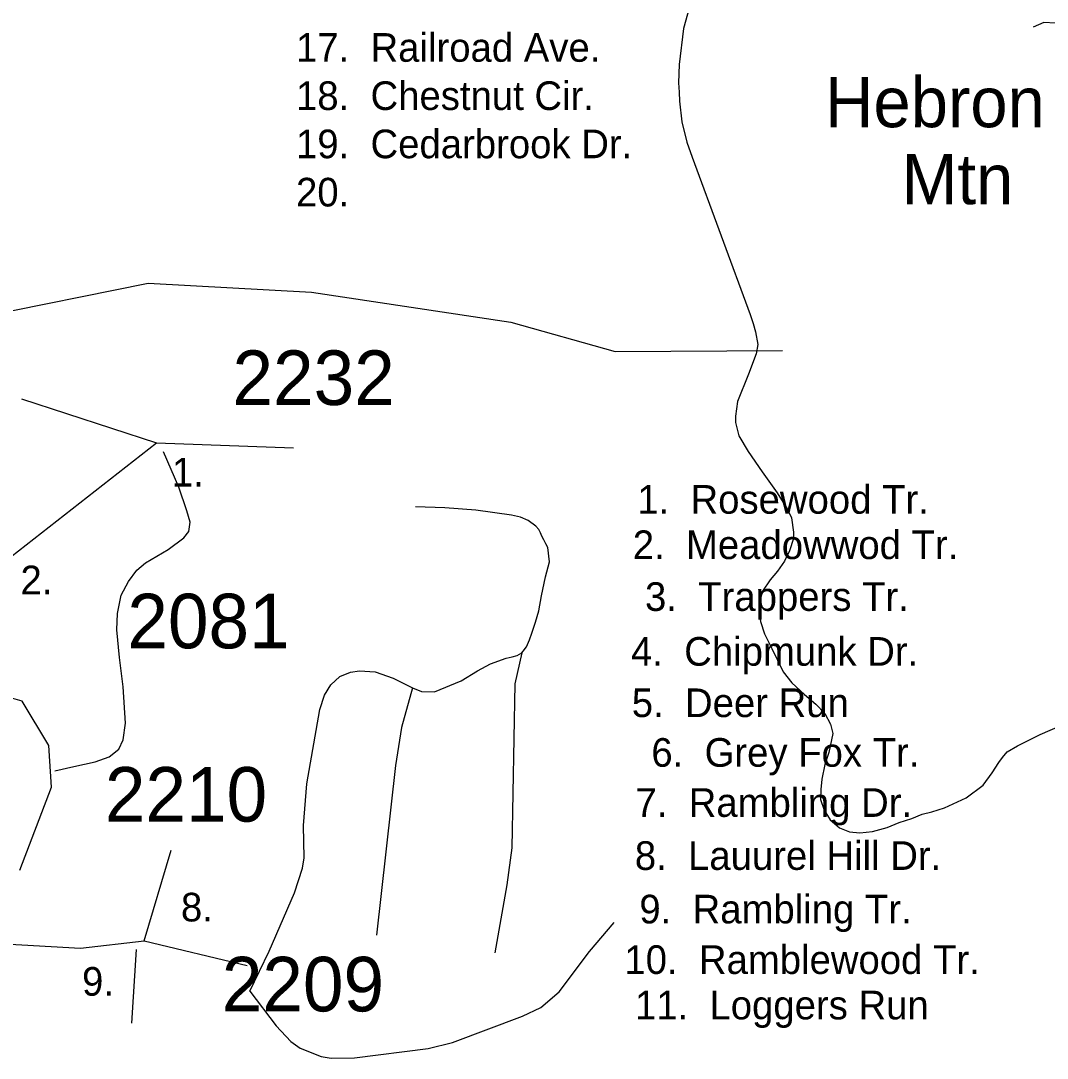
# Model space of a CAD drawing. Extents: x 884530 to 1028605, y 526725 to 653634.
# Drawn here: x 944614 to 946966, y 580623 to 583000 of the extents above; entities that cross this region are included whole.
import ezdxf

# ---------------------------------------------------------------- set-up
doc = ezdxf.new("R2010")
doc.units = 0
for name, color, linetype in [('Exist Geographical Mountain Summit Label', 7, 'Continuous'), ('Exist Hydrographic Creek Single Shore', 7, 'Continuous'), ('Exist Road Non-System Type 51', 7, 'Continuous'), ('Exist Road Non-System Type 51 Label', 7, 'Continuous'), ('Exist Road Secondary Type 51 Attributed', 7, 'Continuous'), ('Exist Road Secondary Type 51 Label', 7, 'Continuous'), ('Exist Road Secondary Type 51 Number Label', 7, 'Continuous')]:
    doc.layers.add(name, color=color, linetype=linetype)

msp = doc.modelspace()

# ---------------------------------------------------------------- linework, layer by layer
at = {"layer": 'Exist Hydrographic Creek Single Shore'}
msp.add_lwpolyline([(942046.7, 581264.5), (942074.5, 582041.7), (942120.9, 582172), (942224.4, 582268.4), (942391.6, 582278.1), (942652.7, 582118.7), (942814.4, 581980.9), (943174.2, 582009.7), (943602.4, 582093.1), (944120.6, 582125.3), (944305.2, 582161), (944519.5, 582320.7), (944905.8, 582398.3), (945280.4, 582377.6), (945736.6, 582309.4), (945976, 582242.3), (946359.8, 582244.3)], dxfattribs=at)
at = {"layer": 'Exist Road Non-System Type 51'}
msp.add_line((944878.2, 580872.3), (944867.4, 580703.3), dxfattribs=at)
for points in [[(946149.8, 583042.4), (946132.9, 582982.2), (946122.5, 582899.2), (946121.4, 582857.6), (946122.5, 582835.7), (946123.8, 582815.7), (946128.6, 582768.2), (946139.9, 582721.5), (946152.2, 582687.4), (946285.2, 582326.5), (946292, 582306), (946297.4, 582286.9), (946302.9, 582257.9), (946299.5, 582236.3), (946281.5, 582190.1), (946256.7, 582127.1), (946252, 582093.8), (946252, 582079.6), (946259.7, 582049.1), (946280.5, 582013.1), (946313.2, 581966.5), (946347, 581918.1), (946370.7, 581880.1), (946380.3, 581861.1), (946385, 581827.9), (946385, 581813.6), (946375.5, 581785.1), (946364.2, 581762), (946348.3, 581739.1), (946331.4, 581718.8), (946313.8, 581692.6), (946306.6, 581672.4), (946305.6, 581647.2), (946309, 581623.6), (946318.5, 581595.1), (946335.2, 581561.4), (946361.4, 581507.8), (946380.5, 581483.2), (946410.1, 581455.9), (946436.2, 581434), (946456.5, 581412.7), (946469.7, 581388.6), (946474.6, 581366.7), (946465.8, 581323), (946456.2, 581295.9), (946450, 581262.3), (946447.2, 581238.8), (946446.7, 581215.3), (946454.9, 581191.3), (946469.1, 581169.4), (946489.9, 581150.8), (946513.3, 581141.5), (946536.9, 581139.2), (946565.8, 581142.1), (946599.2, 581151.4), (946627.1, 581163), (946655.6, 581172.5), (946679.4, 581182), (946702, 581187.4), (946730.4, 581196.2), (946780.2, 581219.7), (946819, 581248.7), (946840.3, 581276.6), (946855.2, 581300.7), (946863.3, 581312), (946874.1, 581324.5), (946897.9, 581338.7), (946950.2, 581364.6), (947001, 581387)], [(946985, 582994.1), (946958, 582996), (946934.1, 582985.3)], [(944691.9, 581281.7), (944735.5, 581291.2), (944784.7, 581302), (944816.8, 581313.7), (944838.8, 581330.8), (944848.8, 581352.7), (944853.9, 581390.7), (944848.8, 581473.6), (944839.8, 581540.6), (944833.9, 581604.6), (944835.8, 581641.6), (944844.3, 581683.8), (944861, 581714.8), (944880.1, 581741), (944899.8, 581757.5), (944951.7, 581788.7), (944987.5, 581814.9), (944998.7, 581829.4), (945001.8, 581850.8), (944994.6, 581877), (944976, 581931.3), (944940.8, 582012.3)], [(945764.9, 581555.2), (945772.6, 581565.4), (945779.6, 581581.1), (945784.8, 581596.9), (945793.4, 581621.9), (945801.1, 581648.2), (945807, 581682), (945816.6, 581725.4), (945825.5, 581759.9), (945821.6, 581792.7), (945817.3, 581801.6), (945812.6, 581810.2), (945808.2, 581818.7), (945804.9, 581826.6), (945800.9, 581834.3), (945794.2, 581841.5), (945776.3, 581854.5), (945759.2, 581862.2), (945738.1, 581867), (945657.1, 581878.2), (945585.5, 581883.6), (945518.5, 581886)], [(945511.4, 581471.7), (945532.2, 581463.1), (945562.2, 581462.6), (945623.3, 581487.2), (945660.2, 581510.7), (945690.5, 581526.3), (945726.6, 581539.3), (945740.1, 581542.3), (945751.8, 581545.2), (945762, 581551.5), (945764.9, 581555.2)], [(945762, 581551.5), (945746.1, 581481), (945738.9, 581105.3), (945727.5, 581020.3), (945700.6, 580864.6)], [(945138.8, 580776.6), (945183.3, 580868.3), (945241.4, 581002.1), (945259.9, 581058.3), (945263.4, 581081.7), (945262.2, 581155.9), (945269.3, 581251.5), (945299.2, 581421.5), (945310.2, 581454.5), (945324.7, 581478.1), (945345, 581497.1), (945369.9, 581507.6), (945390.1, 581510.6), (945426.3, 581508.3), (945467.3, 581493.6), (945511.4, 581471.7)], [(945511.4, 581471.7), (945486.5, 581380.6), (945472.3, 581293.9), (945429.2, 580904.5)], [(945138.8, 580776.6), (945199.5, 580697.3), (945233, 580661.4), (945254, 580646.1), (945302.3, 580627.3), (945324.9, 580622.9), (945378.6, 580624.2), (945547.6, 580645.1), (945603, 580659.1), (945763.4, 580719.4), (945805.4, 580739.2), (945847.7, 580775.4), (945917.3, 580867.4), (945974, 580933.6)]]:
    msp.add_lwpolyline(points, dxfattribs=at)
at = {"layer": 'Exist Road Secondary Type 51 Attributed'}
for points in [[(944615.8, 582133.9), (944924.7, 582032.8)], [(944296.7, 581480.2), (944555.1, 581744.4), (944924.7, 582032.8)], [(944924.7, 582032.8), (945239.2, 582021.5)], [(944612, 581053.9), (944684.2, 581244.1), (944678.6, 581339.7), (944616.8, 581440.9), (944498.9, 581474.6), (944296.7, 581480.2)], [(944896.6, 580891.8), (944958.4, 581099.8)], [(944548.7, 580886.2), (944750.6, 580874.9), (944896.6, 580891.8)], [(944896.6, 580891.8), (945132.5, 580835.6)]]:
    msp.add_lwpolyline(points, dxfattribs=at)

# ---------------------------------------------------------------- texts
at = {"layer": 'Exist Geographical Mountain Summit Label'}
for s, p in [('Hebron', (946457, 582755.8)), ('Mtn', (946632.5, 582579.4))]:
    msp.add_text(s, height=114.83, dxfattribs=at).set_placement(p)
at = {"layer": 'Exist Road Non-System Type 51 Label'}
for s, height, p in [('17.  Railroad Ave.', 65.617, (945244.7, 582905.7)), ('18.  Chestnut Cir.', 65.617, (945244.7, 582795.2)), ('19.  Cedarbrook Dr.', 65.617, (945244.7, 582684.7)), ('20.  ', 65.62, (945244.7, 582574.2))]:
    msp.add_text(s, height=height, dxfattribs=at).set_placement(p)
at = {"layer": 'Exist Road Secondary Type 51 Label'}
for s, height, p in [('1.', 65.62, (944960.2, 581932.6)), ('1.  Rosewood Tr.', 65.617, (946026.8, 581870.4)), ('2.  Meadowwod Tr.', 65.617, (946016.4, 581766.4)), ('2.', 65.62, (944613.3, 581685.8)), ('3.  Trappers Tr.', 65.617, (946044.4, 581647.7)), ('4.  Chipmunk Dr.', 65.617, (946012.3, 581522.2)), ('5.  Deer Run', 65.617, (946014.1, 581404.5)), ('6.  Grey Fox Tr.', 65.617, (946059, 581290.7)), ('7.  Rambling Dr.', 65.617, (946022.6, 581175.9)), ('8.  Lauurel Hill Dr.', 65.617, (946021.1, 581054.4)), ('8.', 65.62, (944981, 580936.3)), ('9.  Rambling Tr.', 65.617, (946031.5, 580931.8)), ('10.  Ramblewood Tr.', 65.617, (945997.2, 580816)), ('9.', 65.62, (944754.4, 580766.2)), ('11.  Loggers Run', 65.617, (946021.4, 580712))]:
    msp.add_text(s, height=height, dxfattribs=at).set_placement(p)
at = {"layer": 'Exist Road Secondary Type 51 Number Label'}
for s, p in [('2232', (945099.1, 582119.4)), ('2081', (944858.2, 581562)), ('2210', (944806.7, 581165)), ('2209', (945074.6, 580730.2))]:
    msp.add_text(s, height=125, dxfattribs=at).set_placement(p)

doc.saveas('drawing.dxf')
